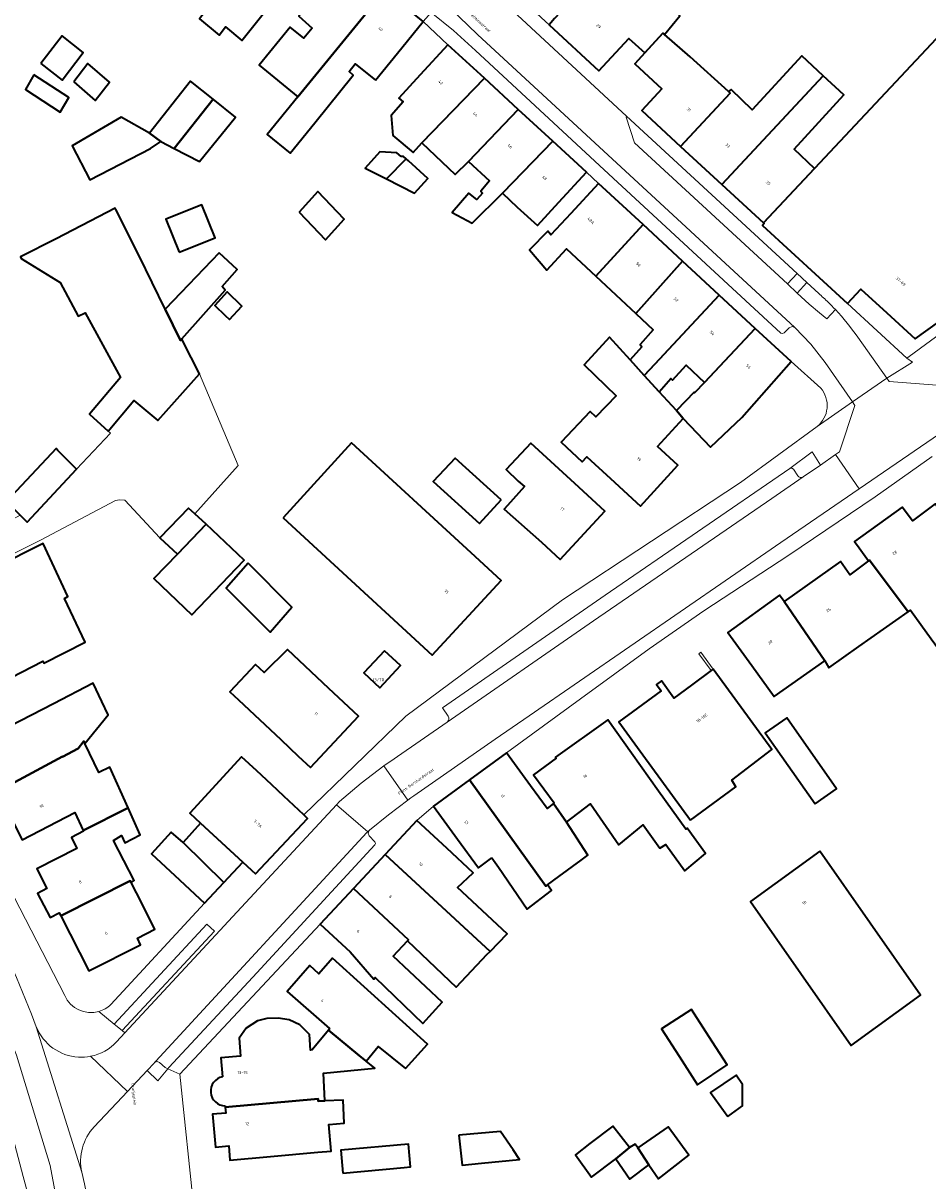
# Model space of a CAD drawing. Header units: metres. Extents: x 197700 to 204338, y 317132 to 325229.
# Tile 847 of 1056: x 202859 to 202970, y 319816 to 319958. Entities that reach past the tile are written whole.
import ezdxf
from ezdxf.enums import TextEntityAlignment as Align

# ---------------------------------------------------------------- set-up
doc = ezdxf.new("R2010")
doc.units = ezdxf.units.M
for name, color, linetype, lineweight in [('B-WE-GR-BEPLANTING_CULTUUR_BODEMBEDEKKER-GV', 90, 'Continuous', 18), ('B-WE-GR-BEPLANTING_CULTUUR_HEESTERS-GV', 90, 'Continuous', 18), ('B-WE-IE-TERREINAFSCHEIDING_KUNSTMATIG_MUUR-G', 90, 'IE-TERREINAFSCHEIDING-KUNSTMATIG-DICHT', 18), ('B-WE-OG-BEBOUWING-GV', 7, 'Continuous', 35), ('B-WE-OG-BEBOUWING-T18', 10, 'Continuous', 18), ('B-WE-OG-TERREIN_ERF-GV', 7, 'Continuous', 18), ('B-WE-OG-TOPOGRAFIE-T18', 10, 'Continuous', 18), ('B-WE-VH-VERHARDING_ASFALT-GV', 252, 'Continuous', 18), ('B-WE-VH-VERHARDING_BETONSTRAATSTEEN-GV', 252, 'Continuous', 18), ('B-WE-VH-VERHARDING_GESLOTEN-GV', 252, 'Continuous', 18), ('B-WE-VH-VERHARDING_OPEN-GV', 252, 'Continuous', 18), ('B-WE-VH-VERHARDING_SIERBESTRATING-GV', 252, 'Continuous', 18), ('B-WE-VH-VERHARDING_STRAATBAKSTEEN-GV', 252, 'Continuous', 18), ('B-WE-VH-VERHARDING_TEGEL-GV', 252, 'Continuous', 18)]:
    doc.layers.add(name, color=color, linetype=linetype, lineweight=lineweight)
doc.styles.add('NLCS-ISO-M200-T18', font='NLCS-ISO.ttf', dxfattribs={"height": 0.36})
doc.linetypes.add('IE-TERREINAFSCHEIDING-KUNSTMATIG-DICHT', pattern='A,8,-1,[82,NLCS.SHX,S=0.75,R=90,X=0,Y=0],-1', length=10)

msp = doc.modelspace()

# ---------------------------------------------------------------- linework, layer by layer
at = {"layer": 'B-WE-GR-BEPLANTING_CULTUUR_BODEMBEDEKKER-GV'}
for points in [[(202953.83, 319924.797), (202955.014, 319926.086), (202953.802, 319927.205), (202952.618, 319925.916)], [(202874.949, 319830.346), (202874.097, 319829.437), (202875.392, 319828.179), (202876.625, 319829.62), (202876.291, 319829.793), (202875.63, 319830.401), (202875.313, 319830.523), (202874.998, 319830.399)]]:
    msp.add_lwpolyline(points, close=True, dxfattribs=at)
at = {"layer": 'B-WE-GR-BEPLANTING_CULTUUR_HEESTERS-GV'}
for points in [[(202956.662, 319903.704), (202955.652, 319905.329), (202952.901, 319903.268), (202953.147, 319903.318), (202953.357, 319903.18), (202953.886, 319902.392)], [(202954.571, 319902.255), (202956.662, 319903.704)]]:
    msp.add_lwpolyline(points, dxfattribs=at)
msp.add_lwpolyline([(202953.886, 319902.392, 0.4126913), (202954.571, 319902.255)], format="xyb", dxfattribs=at)
msp.add_lwpolyline([(202870.055, 319835.13), (202871.033, 319834.322), (202882.344, 319846.509), (202881.415, 319847.371)], close=True, dxfattribs=at)
at = {"layer": 'B-WE-IE-TERREINAFSCHEIDING_KUNSTMATIG_MUUR-G'}
for points in [[(202960.005, 319923.518), (202967.278, 319916.824)], [(202967.541, 319917.016), (202974.808, 319922.34)], [(202967.278, 319916.824), (202967.541, 319917.016)], [(202943.26, 319878.484), (202941.749, 319880.556), (202942, 319880.739), (202943.509, 319878.67)]]:
    msp.add_lwpolyline(points, dxfattribs=at)
at = {"layer": 'B-WE-OG-BEBOUWING-GV'}
for points in [[(202888.66, 319959.472), (202892.507, 319964.266), (202895.636, 319968.165), (202891.001, 319971.885), (202885.623, 319965.124), (202885.74, 319965.031), (202880.634, 319958.602), (202880.518, 319958.454), (202882.934, 319956.436), (202883.721, 319957.448), (202885.714, 319955.801)], [(202895.301, 319961.95), (202892.7, 319958.754), (202894.319, 319957.297), (202893.304, 319956.05), (202891.625, 319957.417), (202887.826, 319952.747), (202892.578, 319948.872), (202903.235, 319961.94), (202898.457, 319965.828)], [(202933.466, 319960.826), (202935.274, 319962.704), (202931.471, 319966.363), (202929.661, 319964.482), (202927.796, 319962.544), (202924.069, 319958.462), (202923.382, 319957.703), (202929.494, 319952.053), (202933.173, 319956.033), (202935.145, 319954.263), (202937.349, 319956.677), (202937.526, 319956.524), (202939.435, 319958.798), (202936.328, 319961.689), (202934.585, 319959.751)], [(202902.099, 319950.923), (202904.789, 319954.228), (202907.945, 319958.106), (202903.235, 319961.94), (202892.578, 319948.872), (202888.813, 319944.256), (202891.619, 319941.967), (202894.648, 319945.681), (202899.362, 319951.53), (202898.857, 319951.985), (202899.613, 319952.936)], [(202960.005, 319923.518), (202961.628, 319925.286), (202964.797, 319922.386), (202968.277, 319919.201), (202974.085, 319923.35), (202974.808, 319922.34), (202975.692, 319921.104), (202993.426, 319933.961), (202990.491, 319938.009), (202974.572, 319959.964), (202955.938, 319940.076), (202949.686, 319933.401), (202949.776, 319933.318), (202949.573, 319933.097)], [(202945.414, 319949.514), (202940.688, 319953.793), (202937.526, 319956.524), (202937.349, 319956.677), (202935.145, 319954.263), (202933.905, 319952.918), (202937.227, 319949.853), (202934.766, 319947.185), (202939.518, 319942.795), (202945.604, 319949.342)], [(202861.067, 319952.964), (202863.661, 319950.926), (202866.264, 319954.315), (202863.67, 319956.353)], [(202904.209, 319944.131), (202906.705, 319942.049), (202907.801, 319943.238), (202915.457, 319951.143), (202910.975, 319955.264), (202907.591, 319951.583), (202904.956, 319948.717), (202905.479, 319948.24), (202904.029, 319946.596)], [(202957.012, 319951.467), (202954.388, 319953.906), (202948.302, 319947.278), (202945.712, 319949.764), (202945.414, 319949.514), (202945.604, 319949.342), (202939.518, 319942.795), (202944.578, 319938.12)], [(202865.085, 319950.705), (202867.712, 319948.426), (202869.465, 319950.672), (202866.838, 319952.95)], [(202860.206, 319951.573), (202859.159, 319949.784), (202863.434, 319947.008), (202864.48, 319948.797)], [(202874.397, 319944.418), (202875.778, 319943.378), (202877.401, 319942.544), (202882.186, 319948.588), (202879.429, 319950.811)], [(202915.457, 319951.143), (202907.801, 319943.238), (202911.857, 319939.331), (202913.489, 319940.946), (202919.601, 319947.334)], [(202944.578, 319938.12), (202949.686, 319933.401), (202955.938, 319940.076), (202953.465, 319942.434), (202959.559, 319949.1), (202957.012, 319951.467)], [(202877.401, 319942.544), (202880.516, 319940.944), (202884.943, 319946.364), (202882.186, 319948.588)], [(202913.489, 319940.946), (202916.084, 319938.583), (202915.04, 319937.283), (202915.232, 319937.071), (202914.518, 319936.271), (202913.53, 319937.038), (202911.494, 319934.68), (202913.972, 319933.392), (202917.665, 319937.07), (202917.709, 319937.113), (202923.855, 319943.422), (202919.601, 319947.334)], [(202874.397, 319944.418), (202870.893, 319946.394), (202864.894, 319942.881), (202867.068, 319938.683), (202874.492, 319942.528), (202875.778, 319943.378)], [(202917.665, 319937.07), (202919.479, 319935.321), (202921.951, 319933.071), (202924.597, 319935.949), (202927.981, 319939.63), (202923.855, 319943.422), (202917.709, 319937.113)], [(202905.242, 319941.569), (202904.711, 319942.012), (202902.618, 319942.134), (202900.825, 319940.126), (202903.448, 319938.794), (202905.868, 319941.282), (202905.551, 319941.569)], [(202906.165, 319941.013), (202905.868, 319941.282), (202903.448, 319938.794), (202906.898, 319937.042), (202908.54, 319938.861)], [(202926.07, 319934.58), (202923.619, 319931.934), (202923.226, 319932.393), (202920.986, 319930.112), (202923.12, 319927.627), (202925.519, 319930.227), (202929.113, 319926.877), (202934.923, 319933.196), (202929.468, 319938.248)], [(202892.726, 319934.726), (202895.959, 319931.332), (202898.254, 319933.874), (202895.022, 319937.268)], [(202878.482, 319918.916), (202878.349, 319919.18), (202878.183, 319918.994), (202876.312, 319922.827), (202873.12, 319929.366), (202870.268, 319935.033), (202870.177, 319935.208), (202869.146, 319934.671), (202862.927, 319931.435), (202858.549, 319929.231), (202858.631, 319929.055), (202863.441, 319926.116), (202865.616, 319921.962), (202866.473, 319922.387), (202870.825, 319914.448), (202867.029, 319909.959), (202869.308, 319907.868), (202872.449, 319911.624), (202875.408, 319909.163), (202880.503, 319914.898)], [(202878.014, 319929.797), (202882.447, 319931.587), (202880.813, 319935.636), (202876.38, 319933.846)], [(202929.113, 319926.877), (202934.01, 319922.312), (202939.757, 319928.72), (202934.923, 319933.196)], [(202882.91, 319929.726), (202878.244, 319924.847), (202876.312, 319922.827), (202878.183, 319918.994), (202878.349, 319919.18), (202883.681, 319925.159), (202883.297, 319925.606), (202885.139, 319927.673)], [(202944.261, 319924.548), (202939.757, 319928.72), (202934.01, 319922.312), (202936.176, 319920.292), (202934.565, 319918.491), (202934.758, 319918.201), (202933.334, 319916.614), (202935.035, 319914.691), (202936.361, 319916.09)], [(202883.665, 319922.027), (202884.21, 319921.571), (202885.713, 319923.176), (202883.927, 319924.931), (202882.412, 319923.258)], [(202942.471, 319913.822), (202948.678, 319920.457), (202944.261, 319924.548), (202936.361, 319916.09), (202935.035, 319914.691), (202936.907, 319912.698), (202938.332, 319914.313), (202938.509, 319914.132), (202940.218, 319915.947)], [(202948.678, 319920.457), (202942.471, 319913.822), (202941.24, 319912.554), (202941.168, 319912.636), (202939.02, 319910.386), (202939.846, 319909.405), (202943.203, 319905.896), (202945.575, 319908.16), (202947.014, 319909.548), (202953.074, 319916.387)], [(202933.334, 319916.614), (202930.79, 319919.379), (202927.704, 319915.985), (202931.609, 319912.207), (202929.133, 319909.61), (202928.415, 319910.288), (202924.853, 319906.517), (202927.439, 319904.079), (202928.027, 319904.691), (202930.91, 319902.053), (202934.599, 319898.678), (202939.193, 319903.699), (202936.707, 319905.974), (202939.846, 319909.405), (202939.02, 319910.386), (202936.907, 319912.698), (202935.035, 319914.691)], [(202858.532, 319897.55), (202859.37, 319896.705), (202865.441, 319903.182), (202863.144, 319905.498), (202862.927, 319905.717), (202856.856, 319899.24)], [(202890.758, 319897.23), (202905.389, 319883.756), (202909.067, 319880.369), (202917.51, 319889.534), (202913.832, 319892.922), (202899.161, 319906.436)], [(202926.53, 319901.429), (202921.136, 319906.388), (202918.143, 319903.176), (202919.608, 319901.718), (202920.356, 319901.054), (202918.294, 319898.731), (202917.899, 319898.286), (202922.448, 319894.247), (202924.764, 319892.118), (202930.211, 319898.045)], [(202917.506, 319899.43), (202911.882, 319904.532), (202909.183, 319901.673), (202914.853, 319896.514)], [(202879.939, 319897.699), (202879.15, 319898.425), (202875.632, 319894.767), (202877.798, 319892.774), (202881.316, 319896.432)], [(202962.579, 319891.934), (202962.704, 319892.025), (202967.436, 319885.699), (202967.718, 319885.898), (202970.271, 319882.403), (202979.085, 319870.334), (202984.75, 319874.64), (202979.448, 319881.364), (202976.925, 319879.43), (202971.591, 319886.598), (202974.158, 319888.453), (202972.403, 319890.967), (202975.155, 319893.004), (202974.405, 319894.013), (202973.729, 319894.922), (202970.746, 319898.934), (202967.972, 319896.872), (202966.705, 319898.534), (202960.857, 319894.329), (202961.434, 319893.526)], [(202881.316, 319896.432), (202877.798, 319892.774), (202874.931, 319889.793), (202879.558, 319885.343), (202885.978, 319892.018)], [(202849.848, 319887.797), (202845.401, 319885.513), (202848.793, 319878.91), (202848.079, 319878.528), (202850.396, 319874.029), (202854.841, 319876.318), (202861.317, 319879.653), (202861.438, 319879.401), (202866.497, 319881.99), (202863.955, 319887.317), (202864.382, 319887.559), (202861.329, 319894.076), (202855.44, 319891.135), (202855.558, 319890.73)], [(202886.49, 319891.67), (202883.797, 319888.59), (202889.164, 319883.208), (202891.857, 319886.288)], [(202961.4, 319881.438), (202967.436, 319885.699), (202962.704, 319892.025), (202962.579, 319891.934), (202960.265, 319890.246), (202959.115, 319891.858), (202952.233, 319886.953), (202957.223, 319879.681), (202957.689, 319878.818)], [(202952.233, 319886.953), (202951.67, 319887.739), (202945.323, 319883.157), (202948.25, 319879.103), (202950.995, 319875.301), (202957.223, 319879.681)], [(202896.373, 319876.304), (202891.29, 319881.06), (202888.427, 319878.244), (202887.385, 319879.219), (202884.244, 319875.863), (202885.291, 319874.883), (202890.489, 319870.017), (202892.634, 319868.009), (202894.139, 319866.6), (202900.024, 319872.888)], [(202903.214, 319880.93), (202900.672, 319878.201), (202902.626, 319876.381), (202905.168, 319879.11)], [(202940.737, 319860.143), (202946.311, 319864.241), (202945.824, 319865.065), (202950.71, 319868.793), (202943.509, 319878.67), (202943.26, 319878.484), (202940.845, 319876.684), (202938.702, 319875.124), (202937.172, 319877.226), (202936.566, 319876.785), (202937.149, 319875.985), (202931.952, 319872.198), (202934.897, 319868.157)], [(202862.621, 319874.419), (202857.228, 319871.642), (202852.783, 319869.353), (202855.712, 319863.665), (202863.716, 319867.954), (202863.73, 319867.927), (202865.636, 319868.931), (202866.32, 319869.815), (202866.458, 319869.526), (202869.304, 319873.068), (202868.528, 319874.715), (202867.47, 319876.962)], [(202956.019, 319862.142), (202958.639, 319863.981), (202952.533, 319872.684), (202949.913, 319870.845)], [(202925.546, 319859.891), (202928.473, 319862.124), (202931.934, 319857.096), (202934.934, 319859.563), (202936.96, 319856.685), (202937.695, 319857.144), (202940.022, 319853.936), (202942.576, 319856.037), (202940.344, 319859.172), (202940.17, 319859.049), (202936.82, 319863.711), (202933.495, 319868.367), (202930.589, 319872.436), (202924.173, 319867.854), (202924.279, 319867.734), (202921.488, 319865.704), (202924, 319862.251), (202923.913, 319862.179)], [(202866.244, 319858.858), (202871.759, 319861.652), (202869.533, 319866.645), (202868.157, 319865.981), (202866.458, 319869.526), (202866.32, 319869.815), (202865.636, 319868.931), (202863.73, 319867.927), (202863.716, 319867.954), (202855.712, 319863.665), (202858.76, 319857.745), (202865.212, 319861.066)], [(202880.654, 319859.766), (202885.841, 319854.99), (202887.386, 319853.547), (202893.767, 319860.362), (202893.295, 319860.803), (202890.853, 319863.089), (202890.116, 319863.779), (202889.348, 319864.498), (202887.534, 319866.196), (202885.687, 319867.897), (202879.326, 319860.989)], [(202918.168, 319868.39), (202913.644, 319865.098), (202922.977, 319852.03), (202923.202, 319852.194), (202924.601, 319853.21), (202927.331, 319855.233), (202928.134, 319855.828), (202925.546, 319859.891), (202923.913, 319862.179), (202923.147, 319861.552), (202921.12, 319864.335)], [(202916.388, 319855.533), (202917.179, 319854.375), (202920.691, 319849.235), (202923.684, 319851.527), (202923.202, 319852.194), (202922.977, 319852.03), (202913.644, 319865.098), (202909.2, 319861.863), (202912.143, 319857.82), (202914.726, 319854.271)], [(202872.137, 319852.484), (202872.505, 319852.755), (202869.976, 319857.648), (202870.951, 319858.275), (202871.361, 319857.343), (202873.237, 319858.338), (202871.759, 319861.652), (202866.244, 319858.858), (202866.284, 319858.773), (202864.797, 319858.024), (202865.482, 319856.678), (202860.571, 319854.18), (202861.812, 319851.74), (202860.656, 319851.142), (202862.182, 319848.191), (202863.322, 319848.771), (202863.504, 319848.414), (202872.019, 319852.715)], [(202903.305, 319855.933), (202916.166, 319844.027), (202918.232, 319846.199), (202912.17, 319851.889), (202914.072, 319853.671), (202910.844, 319856.684), (202907.189, 319860.095)], [(202877.489, 319853.365), (202881.146, 319849.955), (202883.493, 319852.472), (202878.508, 319857.396), (202877.024, 319858.679), (202874.647, 319856.015)], [(202880.654, 319859.766), (202878.508, 319857.396), (202883.493, 319852.472), (202885.841, 319854.99)], [(202915.785, 319843.685), (202916.166, 319844.027), (202903.305, 319855.933), (202899.405, 319851.754), (202906.144, 319845.457), (202906.013, 319845.317), (202911.988, 319839.634)], [(202956.603, 319856.333), (202948.098, 319850.173), (202960.428, 319832.501), (202968.932, 319838.662)], [(202863.504, 319848.414), (202866.948, 319841.645), (202873.276, 319844.863), (202872.9, 319845.678), (202875.048, 319846.773), (202872.777, 319851.228), (202872.137, 319852.484), (202872.019, 319852.715)], [(202906.013, 319845.317), (202906.144, 319845.457), (202899.405, 319851.754), (202895.324, 319847.381), (202898.979, 319843.97), (202901.913, 319840.635), (202902.067, 319840.846), (202907.887, 319835.197), (202910.279, 319837.797), (202904.266, 319843.451)], [(202905.765, 319829.661), (202908.487, 319832.676), (202896.829, 319843.201), (202895.161, 319841.293), (202894.031, 319842.292), (202891.25, 319839.1), (202896.46, 319834.561), (202896.318, 319834.388), (202900.145, 319831.247), (202900.975, 319830.566), (202902.448, 319832.369)], [(202939.339, 319831.169), (202941.589, 319827.69), (202945.237, 319830.12), (202942.988, 319833.599), (202940.84, 319836.92), (202937.159, 319834.539)], [(202945.332, 319823.803), (202947.106, 319825.113), (202947.106, 319827.696), (202946.342, 319828.842), (202943.171, 319826.73)], [(202883.671, 319824.94), (202883.737, 319824.21), (202882.128, 319824.068), (202882.468, 319820.017), (202884.1, 319820.174), (202884.256, 319818.436), (202889.236, 319818.884), (202895.024, 319819.405), (202896.667, 319819.553), (202896.375, 319822.801), (202898.275, 319822.972), (202898.146, 319825.806), (202895.889, 319825.703), (202895.078, 319825.666), (202895.06, 319825.97)], [(202912.326, 319821.49), (202912.725, 319817.807), (202915.083, 319818.045), (202919.765, 319818.518), (202918.968, 319819.684), (202917.413, 319821.956)], [(202931.589, 319818.613), (202933.27, 319819.986), (202931.201, 319822.616), (202928.389, 319820.46), (202926.616, 319819.1), (202928.577, 319816.325)], [(202935.631, 319817.84), (202936.795, 319816.152), (202940.543, 319819.023), (202937.985, 319822.523), (202934.259, 319819.952)], [(202898.088, 319816.847), (202905.609, 319817.524), (202906.413, 319817.605), (202906.162, 319820.407), (202897.835, 319819.658)], [(202933.27, 319819.986), (202931.589, 319818.613), (202933.282, 319816.116), (202935.631, 319817.84), (202934.259, 319819.952), (202933.964, 319820.406)]]:
    msp.add_lwpolyline(points, close=True, dxfattribs=at)
msp.add_lwpolyline([(202883.656, 319825.104), (202883.671, 319824.94), (202895.06, 319825.97), (202895.078, 319825.666), (202895.889, 319825.703), (202895.724, 319829.088), (202902.022, 319829.707), (202900.975, 319830.566), (202900.145, 319831.247), (202896.318, 319834.388), (202894.314, 319831.947), (202894.144, 319831.933), (202894.002, 319833.863), (202892.801, 319835.051), (202891.494, 319835.633), (202890.177, 319835.838), (202888.767, 319835.827), (202887.615, 319835.51), (202886.24, 319834.633), (202885.401, 319833.403), (202885.542, 319831.199), (202883.126, 319830.993), (202883.337, 319828.648)], dxfattribs=at)
msp.add_lwpolyline([(202883.337, 319828.648, 0.9070822), (202883.656, 319825.104)], format="xyb", dxfattribs=at)
at = {"layer": 'B-WE-OG-TERREIN_ERF-GV'}
for points in [[(202914.89, 319965.536), (202923.382, 319957.703), (202924.069, 319958.462)], [(202888.66, 319959.472), (202885.714, 319955.801), (202883.721, 319957.448), (202882.934, 319956.436), (202880.518, 319958.454)], [(202939.435, 319958.798), (202937.526, 319956.524), (202940.688, 319953.793), (202945.414, 319949.514), (202945.712, 319949.764), (202948.302, 319947.278), (202954.388, 319953.906), (202957.012, 319951.467), (202959.559, 319949.1), (202953.465, 319942.434), (202955.938, 319940.076), (202974.572, 319959.964)], [(202956.703, 319913.148), (202953.074, 319916.387), (202947.014, 319909.548), (202945.575, 319908.16), (202943.203, 319905.896), (202939.846, 319909.405), (202936.707, 319905.974), (202939.193, 319903.699), (202934.599, 319898.678), (202930.91, 319902.053), (202928.027, 319904.691), (202927.439, 319904.079), (202924.853, 319906.517), (202928.415, 319910.288), (202929.133, 319909.61), (202931.609, 319912.207), (202927.704, 319915.985), (202930.79, 319919.379), (202933.334, 319916.614), (202934.758, 319918.201), (202934.565, 319918.491), (202936.176, 319920.292), (202934.01, 319922.312), (202929.113, 319926.877), (202925.519, 319930.227), (202923.12, 319927.627), (202920.986, 319930.112), (202923.226, 319932.393), (202923.619, 319931.934), (202926.07, 319934.58), (202929.468, 319938.248), (202927.981, 319939.63), (202924.597, 319935.949), (202921.951, 319933.071), (202919.479, 319935.321), (202917.665, 319937.07), (202913.972, 319933.392), (202911.494, 319934.68), (202913.53, 319937.038), (202914.518, 319936.271), (202915.232, 319937.071), (202915.04, 319937.283), (202916.084, 319938.583), (202913.489, 319940.946), (202911.857, 319939.331), (202907.801, 319943.238), (202906.705, 319942.049), (202904.209, 319944.131), (202904.029, 319946.596), (202905.479, 319948.24), (202904.956, 319948.717), (202907.591, 319951.583), (202910.975, 319955.264), (202907.945, 319958.106), (202904.789, 319954.228), (202902.099, 319950.923), (202899.613, 319952.936), (202898.857, 319951.985), (202899.362, 319951.53), (202894.648, 319945.681), (202891.619, 319941.967), (202888.813, 319944.256), (202892.578, 319948.872), (202887.826, 319952.747), (202891.625, 319957.417), (202893.304, 319956.05), (202894.319, 319957.297), (202892.7, 319958.754)], [(202858.549, 319929.231), (202862.927, 319931.435), (202869.146, 319934.671), (202870.177, 319935.208), (202870.268, 319935.033), (202873.12, 319929.366), (202876.312, 319922.827), (202878.244, 319924.847)], [(202878.244, 319924.847), (202882.91, 319929.726), (202885.139, 319927.673), (202883.297, 319925.606), (202883.681, 319925.159), (202878.349, 319919.18), (202878.482, 319918.916), (202880.503, 319914.898), (202885.275, 319903.652), (202879.939, 319897.699), (202881.316, 319896.432), (202885.978, 319892.018), (202879.558, 319885.343), (202874.931, 319889.793), (202877.798, 319892.774), (202875.632, 319894.767), (202871.371, 319899.384), (202870.714, 319899.429), (202870.209, 319899.371), (202861.02, 319894.482), (202840.487, 319884.183), (202863.98, 319838.62)], [(202856.856, 319899.24), (202862.927, 319905.717), (202863.144, 319905.498), (202865.441, 319903.182), (202869.606, 319907.602), (202869.308, 319907.868), (202867.029, 319909.959), (202870.825, 319914.448), (202866.473, 319922.387), (202865.616, 319921.962), (202863.441, 319926.116), (202858.631, 319929.055)], [(202869.63, 319837.51), (202881.146, 319849.955), (202877.489, 319853.365), (202874.647, 319856.015), (202877.024, 319858.679), (202878.508, 319857.396), (202880.654, 319859.766), (202879.326, 319860.989), (202885.687, 319867.897), (202887.534, 319866.196), (202889.348, 319864.498), (202890.116, 319863.779), (202890.853, 319863.089), (202893.295, 319860.803), (202905.834, 319872.892), (202925.019, 319887.17), (202946.879, 319901.554), (202956.261, 319908.424)], [(202970.362, 319904.766), (202963.381, 319899.791), (202952.8, 319892.642), (202942.386, 319885.822), (202935.676, 319881.142), (202927.254, 319875.018), (202918.168, 319868.39), (202921.12, 319864.335), (202923.147, 319861.552), (202923.913, 319862.179), (202924, 319862.251), (202921.488, 319865.704), (202924.279, 319867.734), (202924.173, 319867.854), (202930.589, 319872.436), (202933.495, 319868.367), (202936.82, 319863.711), (202940.17, 319859.049), (202940.344, 319859.172), (202942.576, 319856.037), (202940.022, 319853.936), (202937.695, 319857.144), (202936.96, 319856.685), (202934.934, 319859.563), (202931.934, 319857.096), (202928.473, 319862.124), (202925.546, 319859.891), (202928.134, 319855.828), (202927.331, 319855.233), (202924.601, 319853.21), (202923.202, 319852.194), (202923.684, 319851.527), (202920.691, 319849.235), (202917.179, 319854.375), (202916.388, 319855.533), (202914.726, 319854.271), (202912.143, 319857.82), (202909.2, 319861.863), (202907.189, 319860.095), (202910.844, 319856.684), (202914.072, 319853.671), (202912.17, 319851.889), (202918.232, 319846.199), (202916.166, 319844.027), (202915.785, 319843.685), (202911.988, 319839.634), (202906.013, 319845.317), (202904.266, 319843.451), (202910.279, 319837.797), (202907.887, 319835.197), (202902.067, 319840.846), (202901.913, 319840.635), (202898.979, 319843.97), (202895.324, 319847.381), (202878.09, 319828.975), (202879.857, 319812.113)], [(202970.271, 319882.403), (202967.718, 319885.898), (202967.436, 319885.699), (202961.4, 319881.438), (202957.689, 319878.818), (202957.223, 319879.681), (202950.995, 319875.301), (202948.25, 319879.103), (202945.323, 319883.157), (202951.67, 319887.739), (202952.233, 319886.953), (202959.115, 319891.858), (202960.265, 319890.246), (202962.579, 319891.934), (202961.434, 319893.526), (202960.857, 319894.329), (202966.705, 319898.534), (202967.972, 319896.872), (202970.746, 319898.934)], [(202857.228, 319871.642), (202862.621, 319874.419), (202867.47, 319876.962), (202868.528, 319874.715), (202869.304, 319873.068), (202866.458, 319869.526), (202868.157, 319865.981), (202869.533, 319866.645), (202871.759, 319861.652), (202873.237, 319858.338), (202871.361, 319857.343), (202870.951, 319858.275), (202869.976, 319857.648), (202872.505, 319852.755), (202872.137, 319852.484), (202872.777, 319851.228), (202875.048, 319846.773), (202872.9, 319845.678), (202873.276, 319844.863), (202866.948, 319841.645), (202863.504, 319848.414), (202863.322, 319848.771), (202862.182, 319848.191), (202860.656, 319851.142), (202861.812, 319851.74), (202860.571, 319854.18), (202865.482, 319856.678), (202864.797, 319858.024), (202866.284, 319858.773), (202866.244, 319858.858), (202865.212, 319861.066), (202858.76, 319857.745)], [(202883.337, 319828.648), (202883.126, 319830.993), (202885.542, 319831.199), (202885.401, 319833.403), (202886.24, 319834.633), (202887.615, 319835.51), (202888.767, 319835.827), (202890.177, 319835.838), (202891.494, 319835.633), (202892.801, 319835.051), (202894.002, 319833.863), (202894.144, 319831.933), (202894.314, 319831.947), (202896.318, 319834.388), (202896.46, 319834.561), (202891.25, 319839.1), (202894.031, 319842.292), (202895.161, 319841.293), (202896.829, 319843.201), (202908.487, 319832.676), (202905.765, 319829.661), (202902.448, 319832.369), (202900.975, 319830.566), (202902.022, 319829.707), (202895.724, 319829.088), (202895.889, 319825.703), (202898.146, 319825.806), (202898.275, 319822.972), (202896.375, 319822.801), (202896.667, 319819.553), (202895.024, 319819.405), (202889.236, 319818.884), (202884.256, 319818.436), (202884.1, 319820.174), (202882.468, 319820.017), (202882.128, 319824.068), (202883.737, 319824.21), (202883.671, 319824.94)], [(202883.671, 319824.94), (202883.656, 319825.104)]]:
    msp.add_lwpolyline(points, dxfattribs=at)
for points in [[(202863.661, 319950.926), (202861.067, 319952.964), (202863.67, 319956.353), (202866.264, 319954.315)], [(202867.712, 319948.426), (202865.085, 319950.705), (202866.838, 319952.95), (202869.465, 319950.672)], [(202860.206, 319951.573), (202864.48, 319948.797), (202863.434, 319947.008), (202859.159, 319949.784)], [(202867.068, 319938.683), (202864.894, 319942.881), (202870.893, 319946.394), (202874.397, 319944.418), (202879.429, 319950.811), (202882.186, 319948.588), (202884.943, 319946.364), (202880.516, 319940.944), (202877.401, 319942.544), (202875.778, 319943.378), (202874.492, 319942.528)], [(202902.618, 319942.134), (202904.711, 319942.012), (202905.242, 319941.569), (202905.551, 319941.569), (202905.868, 319941.282), (202906.165, 319941.013), (202908.54, 319938.861), (202906.898, 319937.042), (202903.448, 319938.794), (202900.825, 319940.126)], [(202892.726, 319934.726), (202895.022, 319937.268), (202898.254, 319933.874), (202895.959, 319931.332)], [(202882.447, 319931.587), (202878.014, 319929.797), (202876.38, 319933.846), (202880.813, 319935.636)], [(202884.21, 319921.571), (202883.665, 319922.027), (202882.412, 319923.258), (202883.927, 319924.931), (202885.713, 319923.176)], [(202936.907, 319912.698), (202939.02, 319910.386), (202941.168, 319912.636), (202941.24, 319912.554), (202942.471, 319913.822), (202940.218, 319915.947), (202938.509, 319914.132), (202938.332, 319914.313)], [(202905.389, 319883.756), (202890.758, 319897.23), (202899.161, 319906.436), (202913.832, 319892.922), (202917.51, 319889.534), (202909.067, 319880.369)], [(202921.136, 319906.388), (202926.53, 319901.429), (202930.211, 319898.045), (202924.764, 319892.118), (202922.448, 319894.247), (202917.899, 319898.286), (202918.294, 319898.731), (202920.356, 319901.054), (202919.608, 319901.718), (202918.143, 319903.176)], [(202911.882, 319904.532), (202917.506, 319899.43), (202914.853, 319896.514), (202909.183, 319901.673)], [(202854.841, 319876.318), (202850.396, 319874.029), (202848.079, 319878.528), (202848.793, 319878.91), (202845.401, 319885.513), (202849.848, 319887.797), (202855.558, 319890.73), (202855.44, 319891.135), (202861.329, 319894.076), (202864.382, 319887.559), (202863.955, 319887.317), (202866.497, 319881.99), (202861.438, 319879.401), (202861.317, 319879.653)], [(202886.49, 319891.67), (202891.857, 319886.288), (202889.164, 319883.208), (202883.797, 319888.59)], [(202891.29, 319881.06), (202896.373, 319876.304), (202900.024, 319872.888), (202894.139, 319866.6), (202892.634, 319868.009), (202890.489, 319870.017), (202885.291, 319874.883), (202884.244, 319875.863), (202887.385, 319879.219), (202888.427, 319878.244)], [(202903.214, 319880.93), (202905.168, 319879.11), (202902.626, 319876.381), (202900.672, 319878.201)], [(202943.509, 319878.67), (202950.71, 319868.793), (202945.824, 319865.065), (202946.311, 319864.241), (202940.737, 319860.143), (202934.897, 319868.157), (202931.952, 319872.198), (202937.149, 319875.985), (202936.566, 319876.785), (202937.172, 319877.226), (202938.702, 319875.124), (202940.845, 319876.684), (202943.26, 319878.484)], [(202956.019, 319862.142), (202949.913, 319870.845), (202952.533, 319872.684), (202958.639, 319863.981)], [(202956.603, 319856.333), (202968.932, 319838.662), (202960.428, 319832.501), (202948.098, 319850.173)], [(202941.589, 319827.69), (202939.339, 319831.169), (202937.159, 319834.539), (202940.84, 319836.92), (202942.988, 319833.599), (202945.237, 319830.12)], [(202947.106, 319825.113), (202945.332, 319823.803), (202943.171, 319826.73), (202946.342, 319828.842), (202947.106, 319827.696)], [(202912.725, 319817.807), (202912.326, 319821.49), (202917.413, 319821.956), (202918.968, 319819.684), (202919.765, 319818.518), (202915.083, 319818.045)], [(202937.985, 319822.523), (202940.543, 319819.023), (202936.795, 319816.152), (202935.631, 319817.84), (202933.282, 319816.116), (202931.589, 319818.613), (202928.577, 319816.325), (202926.616, 319819.1), (202928.389, 319820.46), (202931.201, 319822.616), (202933.27, 319819.986), (202933.964, 319820.406), (202934.259, 319819.952)], [(202905.609, 319817.524), (202898.088, 319816.847), (202897.835, 319819.658), (202906.162, 319820.407), (202906.413, 319817.605)]]:
    msp.add_lwpolyline(points, close=True, dxfattribs=at)
for points in [[(202956.261, 319908.424, 0.4233871), (202956.703, 319913.148)], [(202863.98, 319838.62, 0.3755635), (202868.185, 319836.675)], [(202868.185, 319836.675, 0.1210699), (202869.63, 319837.51)], [(202883.656, 319825.104, -0.9070822), (202883.337, 319828.648)]]:
    msp.add_lwpolyline(points, format="xyb", dxfattribs=at)
at = {"layer": 'B-WE-VH-VERHARDING_ASFALT-GV'}
for points in [[(202867.491, 319810.323), (202866.405, 319815.526), (202866.086, 319816.938), (202860.497, 319834.804), (202859.922, 319836.322), (202858.077, 319840.847), (202856.081, 319845.309), (202838.372, 319879.766), (202837.458, 319881.545), (202831.593, 319892.957), (202828.217, 319891.216), (202848.691, 319852.728), (202852.786, 319844.418), (202858.084, 319831.299), (202862.189, 319817.759), (202867.11, 319791.429)], [(202863.309, 319791.036), (202867.11, 319791.429), (202862.189, 319817.759), (202858.084, 319831.299), (202852.786, 319844.418), (202848.691, 319852.728), (202828.217, 319891.216), (202825.322, 319889.724), (202850.086, 319841.508), (202850.541, 319840.664)]]:
    msp.add_lwpolyline(points, dxfattribs=at)
for points in [[(202850.541, 319840.664, -0.0429301), (202858.888, 319816.418)], [(202858.888, 319816.418, -0.0336086), (202863.181, 319794.437)]]:
    msp.add_lwpolyline(points, format="xyb", dxfattribs=at)
at = {"layer": 'B-WE-VH-VERHARDING_BETONSTRAATSTEEN-GV'}
for points in [[(202958.503, 319922.769), (202957.457, 319921.629), (202956.567, 319922.377), (202955.281, 319923.458), (202953.83, 319924.797), (202952.618, 319925.916), (202933.866, 319943.224), (202932.842, 319946.394), (202932.904, 319946.49), (202916.171, 319962.053), (202913.724, 319964.301)], [(202911.24, 319959.751), (202914.621, 319956.537), (202953.551, 319920.555), (202955.504, 319918.517), (202957.232, 319916.286), (202960.591, 319911.438), (202964.823, 319914.345), (202961.269, 319919.382)], [(202953.886, 319902.392), (202953.357, 319903.18), (202953.147, 319903.318), (202952.901, 319903.268), (202930.287, 319887.75), (202910.312, 319873.929), (202911.016, 319872.881)], [(202910.885, 319872.167), (202928.843, 319884.594), (202950.691, 319899.596), (202954.571, 319902.255)], [(202901.145, 319858.713), (202897.314, 319862.013), (202883.526, 319847.185), (202871.369, 319834.045), (202870.353, 319832.947)], [(202867.167, 319831.17), (202871.691, 319826.872), (202874.097, 319829.437), (202874.949, 319830.346), (202874.998, 319830.399), (202875.152, 319830.566), (202901.039, 319858.619), (202901.145, 319858.713)], [(202860.497, 319834.804), (202866.086, 319816.938)], [(202867.612, 319822.533), (202871.015, 319826.151), (202871.691, 319826.872), (202867.167, 319831.17)]]:
    msp.add_lwpolyline(points, dxfattribs=at)
for points in [[(202953.802, 319927.205), (202932.904, 319946.49), (202932.842, 319946.394), (202933.866, 319943.224), (202952.618, 319925.916)], [(202971.405, 319913.792), (202970.95, 319913.482), (202965.112, 319913.936), (202964.823, 319914.345), (202960.591, 319911.438), (202960.876, 319911.027), (202959.001, 319905.325), (202958.507, 319904.983), (202961.42, 319900.782), (202974.273, 319909.582)], [(202954.571, 319902.255), (202950.691, 319899.596), (202928.843, 319884.594), (202910.885, 319872.167), (202904.81, 319867.933), (202903.964, 319867.371), (202903.542, 319867.08), (202903.124, 319866.786), (202906.057, 319862.598), (202906.419, 319862.858), (202906.784, 319863.115), (202916.761, 319870.088), (202920.932, 319872.957), (202951.828, 319894.215), (202961.42, 319900.782), (202958.507, 319904.983), (202956.662, 319903.704)], [(202897.314, 319862.013), (202901.145, 319858.713), (202901.305, 319858.855), (202901.381, 319858.923), (202903.679, 319860.81), (202906.057, 319862.598), (202903.124, 319866.786), (202900.343, 319864.684), (202897.693, 319862.42)], [(202901.305, 319858.855), (202901.145, 319858.713), (202901.039, 319858.619), (202875.152, 319830.566), (202874.998, 319830.399), (202875.313, 319830.523), (202875.63, 319830.401), (202876.291, 319829.793), (202876.625, 319829.62), (202876.774, 319829.793), (202887.056, 319840.899), (202902.012, 319857.096), (202902.084, 319857.284), (202902.011, 319857.472), (202901.315, 319858.219), (202901.183, 319858.535)]]:
    msp.add_lwpolyline(points, close=True, dxfattribs=at)
for points in [[(202961.269, 319919.382, 0.034931), (202958.503, 319922.769)], [(202954.571, 319902.255, -0.4126913), (202953.886, 319902.392)], [(202911.016, 319872.881, -0.4045081), (202910.885, 319872.167)], [(202865.67, 319831.066, -0.2923265), (202860.497, 319834.804)], [(202870.353, 319832.947, -0.1577498), (202867.167, 319831.17)], [(202867.167, 319831.17, -0.0638673), (202865.67, 319831.066)], [(202866.086, 319816.938, -0.2494291), (202867.612, 319822.533)]]:
    msp.add_lwpolyline(points, format="xyb", dxfattribs=at)
at = {"layer": 'B-WE-VH-VERHARDING_GESLOTEN-GV'}
msp.add_lwpolyline([(202875.632, 319894.767), (202879.15, 319898.425), (202879.939, 319897.699), (202885.275, 319903.652), (202880.503, 319914.898), (202875.408, 319909.163), (202872.449, 319911.624), (202869.308, 319907.868), (202869.606, 319907.602), (202865.441, 319903.182), (202859.37, 319896.705), (202858.532, 319897.55), (202853.727, 319894.933), (202853.459, 319895.433), (202848.459, 319892.798), (202844.035, 319890.467), (202838.81, 319887.436), (202840.487, 319884.183), (202861.02, 319894.482), (202870.209, 319899.371), (202870.714, 319899.429), (202871.371, 319899.384)], close=True, dxfattribs=at)
at = {"layer": 'B-WE-VH-VERHARDING_OPEN-GV'}
for points in [[(202956.457, 319924.755), (202955.014, 319926.086), (202953.83, 319924.797), (202955.281, 319923.458), (202956.567, 319922.377)], [(202956.567, 319922.377), (202957.457, 319921.629), (202958.503, 319922.769)], [(202911.016, 319872.881), (202910.312, 319873.929), (202930.287, 319887.75), (202952.901, 319903.268), (202955.652, 319905.329), (202956.662, 319903.704), (202958.507, 319904.983), (202959.001, 319905.325), (202960.876, 319911.027), (202960.591, 319911.438), (202956.261, 319908.424), (202946.879, 319901.554), (202925.019, 319887.17), (202905.834, 319872.892), (202893.295, 319860.803), (202893.767, 319860.362), (202887.386, 319853.547), (202885.841, 319854.99), (202883.493, 319852.472), (202881.146, 319849.955)], [(202868.185, 319836.675), (202870.055, 319835.13), (202881.415, 319847.371), (202882.344, 319846.509), (202871.033, 319834.322), (202871.369, 319834.045), (202883.526, 319847.185), (202897.314, 319862.013), (202897.693, 319862.42), (202900.343, 319864.684), (202903.124, 319866.786), (202903.542, 319867.08), (202903.964, 319867.371), (202904.81, 319867.933), (202910.885, 319872.167)], [(202881.146, 319849.955), (202869.63, 319837.51)]]:
    msp.add_lwpolyline(points, dxfattribs=at)
for points in [[(202957.62, 319923.67, 0.0125331), (202956.457, 319924.755)], [(202958.503, 319922.769, 0.0100887), (202957.62, 319923.67)], [(202910.885, 319872.167, 0.4045081), (202911.016, 319872.881)], [(202869.63, 319837.51, -0.1210699), (202868.185, 319836.675)]]:
    msp.add_lwpolyline(points, format="xyb", dxfattribs=at)
at = {"layer": 'B-WE-VH-VERHARDING_SIERBESTRATING-GV'}
for points in [[(202863.98, 319838.62), (202840.487, 319884.183), (202838.81, 319887.436), (202835.045, 319894.737), (202833.376, 319893.876), (202839.24, 319882.439), (202840.153, 319880.659), (202855.191, 319851.33), (202855.58, 319849.98), (202855.808, 319846.706), (202856.081, 319845.309), (202858.077, 319840.847), (202859.922, 319836.322), (202860.497, 319834.804)], [(202870.353, 319832.947), (202871.369, 319834.045), (202871.033, 319834.322), (202870.055, 319835.13), (202868.185, 319836.675)], [(202882.116, 319777.501), (202882.715, 319782.06), (202879.857, 319812.113), (202878.09, 319828.975), (202876.625, 319829.62), (202875.392, 319828.179), (202874.097, 319829.437), (202871.691, 319826.872), (202871.015, 319826.151), (202867.612, 319822.533)], [(202866.086, 319816.938), (202866.405, 319815.526), (202867.491, 319810.323)]]:
    msp.add_lwpolyline(points, dxfattribs=at)
for points in [[(202868.185, 319836.675, -0.3755635), (202863.98, 319838.62)], [(202860.497, 319834.804, 0.2923265), (202865.67, 319831.066)], [(202867.167, 319831.17, 0.1577498), (202870.353, 319832.947)], [(202865.67, 319831.066, 0.0638673), (202867.167, 319831.17)], [(202867.612, 319822.533, 0.2494291), (202866.086, 319816.938)]]:
    msp.add_lwpolyline(points, format="xyb", dxfattribs=at)
at = {"layer": 'B-WE-VH-VERHARDING_STRAATBAKSTEEN-GV'}
msp.add_lwpolyline([(202910.275, 319960.647), (202908.933, 319959.225), (202911.681, 319957.018), (202914.366, 319954.56), (202931.246, 319938.89), (202951.817, 319919.898), (202952.017, 319919.821), (202952.214, 319919.906), (202952.85, 319920.542), (202953.197, 319920.69), (202953.551, 319920.555), (202914.621, 319956.537), (202911.24, 319959.751)], dxfattribs=at)
at = {"layer": 'B-WE-VH-VERHARDING_TEGEL-GV'}
for points in [[(202949.686, 319933.401), (202944.578, 319938.12), (202939.518, 319942.795), (202934.766, 319947.185), (202937.227, 319949.853), (202933.905, 319952.918), (202935.145, 319954.263), (202933.173, 319956.033), (202929.494, 319952.053), (202923.382, 319957.703), (202914.89, 319965.536), (202913.724, 319964.301), (202916.171, 319962.053), (202932.904, 319946.49), (202953.802, 319927.205), (202955.014, 319926.086), (202956.457, 319924.755)], [(202956.261, 319908.424), (202960.591, 319911.438), (202957.232, 319916.286), (202955.504, 319918.517), (202953.551, 319920.555), (202953.197, 319920.69), (202952.85, 319920.542), (202952.214, 319919.906), (202952.017, 319919.821), (202951.817, 319919.898), (202931.246, 319938.89), (202914.366, 319954.56), (202911.681, 319957.018), (202908.933, 319959.225), (202907.945, 319958.106), (202910.975, 319955.264), (202915.457, 319951.143), (202919.601, 319947.334), (202923.855, 319943.422), (202927.981, 319939.63), (202929.468, 319938.248), (202934.923, 319933.196), (202939.757, 319928.72), (202944.261, 319924.548)], [(203026.773, 319958.392), (203016.226, 319950.64), (203015.255, 319949.949), (203010.425, 319946.391), (203005.653, 319942.877), (203003.999, 319941.675), (202999.19, 319938.153), (202994.415, 319934.656), (202993.426, 319933.961), (202975.692, 319921.104), (202974.808, 319922.34), (202974.085, 319923.35), (202968.277, 319919.201), (202964.797, 319922.386), (202961.628, 319925.286), (202960.005, 319923.518), (202967.278, 319916.824), (202967.978, 319916.327), (202964.823, 319914.345), (202965.112, 319913.936), (202970.95, 319913.482), (202971.405, 319913.792), (202974.869, 319916.152)], [(202961.269, 319919.382), (202964.823, 319914.345), (202967.978, 319916.327), (202967.278, 319916.824), (202960.005, 319923.518), (202949.573, 319933.097), (202949.776, 319933.318), (202949.686, 319933.401)], [(202944.261, 319924.548), (202948.678, 319920.457), (202953.074, 319916.387), (202956.703, 319913.148)], [(202974.273, 319909.582), (202961.42, 319900.782), (202951.828, 319894.215), (202920.932, 319872.957), (202916.761, 319870.088), (202906.784, 319863.115), (202906.419, 319862.858), (202906.057, 319862.598), (202903.679, 319860.81), (202901.381, 319858.923), (202901.305, 319858.855), (202901.183, 319858.535), (202901.315, 319858.219), (202902.011, 319857.472), (202902.084, 319857.284), (202902.012, 319857.096), (202887.056, 319840.899), (202876.774, 319829.793), (202876.625, 319829.62), (202878.09, 319828.975), (202895.324, 319847.381), (202899.405, 319851.754), (202903.305, 319855.933), (202907.189, 319860.095), (202909.2, 319861.863), (202913.644, 319865.098), (202918.168, 319868.39), (202927.254, 319875.018), (202935.676, 319881.142), (202942.386, 319885.822), (202952.8, 319892.642), (202963.381, 319899.791), (202970.362, 319904.766)]]:
    msp.add_lwpolyline(points, dxfattribs=at)
for points in [[(202956.457, 319924.755, -0.0125331), (202957.62, 319923.67)], [(202957.62, 319923.67, -0.0100887), (202958.503, 319922.769)], [(202958.503, 319922.769, -0.034931), (202961.269, 319919.382)], [(202956.703, 319913.148, -0.4233871), (202956.261, 319908.424)], [(202858.888, 319816.418, 0.0429301), (202850.541, 319840.664)], [(202863.181, 319794.437, 0.0336086), (202858.888, 319816.418)]]:
    msp.add_lwpolyline(points, format="xyb", dxfattribs=at)

# ---------------------------------------------------------------- texts
at = {"layer": 'B-WE-OG-BEBOUWING-T18', "style": 'NLCS-ISO-M200-T18'}
for s, rotation, p in [('40', 320.9, (202902.732, 319957.192)), ('29', 317.3, (202929.453, 319957.538)), ('42', 317.4, (202910.093, 319950.641)), ('44', 317.5, (202914.345, 319946.732)), ('31', 317.3, (202940.531, 319947.305)), ('46', 317.4, (202918.596, 319942.824)), ('33', 317.3, (202945.293, 319942.906)), ('48', 317.5, (202922.848, 319938.915)), ('35', 317.3, (202950.265, 319938.312)), ('48A', 317.2, (202928.518, 319933.676)), ('50', 317.2, (202934.323, 319928.3)), ('37-69', 317.6, (202966.514, 319926.236)), ('52', 317.2, (202938.959, 319924.007)), ('54', 317.2, (202943.398, 319919.895)), ('56', 317.3, (202947.837, 319915.785)), ('19', 317.6, (202934.414, 319904.402)), ('17', 317.5, (202925.013, 319898.3)), ('28', 35.7, (202965.784, 319892.945)), ('15', 317.4, (202910.818, 319888.173)), ('26', 35.4, (202957.663, 319885.911)), ('20', 35.8, (202950.507, 319881.966)), ('11', 316.9, (202894.833, 319873.195)), ('18-18E', 36.1, (202942.128, 319872.67)), ('16', 35.5, (202927.816, 319865.54)), ('14', 36, (202917.716, 319863.114)), ('10', 27.2, (202861.141, 319861.86)), ('7-7A', 316.9, (202887.657, 319859.688)), ('12', 36, (202913.233, 319859.851)), ('10', 317, (202907.661, 319854.738)), ('8', 26.9, (202865.886, 319852.553)), ('8', 317, (202903.946, 319850.757)), ('18', 35.9, (202954.697, 319850.013)), ('6', 26.9, (202869.075, 319846.286)), ('6', 317, (202899.991, 319846.519)), ('4', 319, (202895.591, 319837.993))]:
    msp.add_text(s, height=0.36, rotation=rotation, dxfattribs=at).set_placement(p, align=Align.MIDDLE)
for s, p in [('13/TR', (202902.475, 319877.342)), ('13-15', (202885.799, 319829.177)), ('12', (202886.364, 319822.899))]:
    msp.add_text(s, height=0.36, dxfattribs=at).set_placement(p, align=Align.MIDDLE)
at = {"layer": 'B-WE-OG-TOPOGRAFIE-T18', "style": 'NLCS-ISO-M200-T18'}
for s, rotation, p in [('Wilhelminastraat', 317.2, (202914.689, 319958.244)), ('Prins Bernhardstraat', 34.9, (202907.068, 319864.887)), ('Oranjeplein', 276, (202872.423, 319826.516))]:
    msp.add_text(s, height=0.36, rotation=rotation, dxfattribs=at).set_placement(p, align=Align.MIDDLE)

doc.saveas('drawing.dxf')
